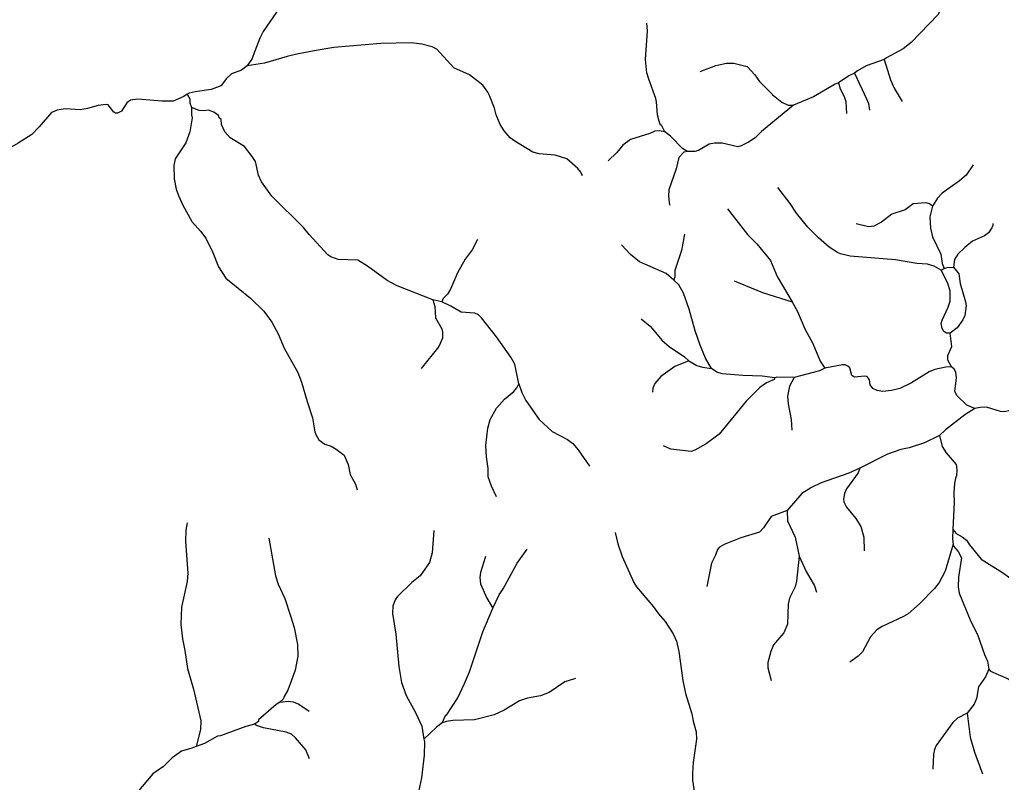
# Model space of a CAD drawing. Extents: x 346.5 to 372.4, y 7400.3 to 7428.2.
# Drawn here: x 364.517 to 368.874, y 7403.497 to 7406.883 of the extents above; entities that cross this region are included whole.
import ezdxf

# ---------------------------------------------------------------- set-up
doc = ezdxf.new("R2010")
doc.units = 0
doc.header["$LTSCALE"] = 0.032
doc.layers.add('2', color=7, linetype='Continuous', lineweight=25)
doc.layers.add('7', color=7, linetype='Continuous', lineweight=25)

msp = doc.modelspace()

# ---------------------------------------------------------------- linework, layer by layer
at = {"layer": '2'}
msp.add_lwpolyline([(368.6065, 7405.7703), (368.6197, 7405.7784), (368.6327, 7405.7829), (368.6616, 7405.7845), (368.6846, 7405.7541), (368.691, 7405.7112), (368.7153, 7405.631), (368.7173, 7405.6141), (368.712, 7405.5699), (368.7028, 7405.5498), (368.6771, 7405.5144), (368.6469, 7405.4906), (368.6308, 7405.4919), (368.6192, 7405.4991), (368.6107, 7405.5124), (368.6071, 7405.5335), (368.6105, 7405.5496), (368.6379, 7405.6066), (368.6465, 7405.6329), (368.6473, 7405.6773), (368.6365, 7405.713)], close=True, dxfattribs=at)
at = {"layer": '7'}
for points in [[(365.7448, 7407.2795), (365.7402, 7407.2484), (365.7402, 7407.2101), (365.7434, 7407.1974), (365.7386, 7407.0954), (365.7259, 7407.0316), (365.6996, 7406.9806), (365.5975, 7406.83), (365.5824, 7406.8005), (365.5537, 7406.724), (365.5489, 7406.7112), (365.5265, 7406.6779)], [(368.6578, 7407.2323), (368.6379, 7407.1464), (368.6188, 7406.9678), (368.606, 7406.9296), (368.5917, 7406.9049), (368.4737, 7406.7822), (368.4379, 7406.7535), (368.3646, 7406.713), (368.3543, 7406.7061)], [(367.3799, 7406.3844), (367.3655, 7406.4154), (367.3612, 7406.414), (367.3548, 7406.4323), (367.3476, 7406.461), (367.3437, 7406.5184), (367.3397, 7406.5327), (367.3086, 7406.6188), (367.2998, 7406.6475), (367.2942, 7406.7065), (367.3038, 7406.834), (367.3006, 7406.8682)], [(367.0145, 7406.1892), (367.0073, 7406.206), (366.9938, 7406.2219), (366.946, 7406.2657), (366.8942, 7406.2809), (366.8225, 7406.2872), (366.7938, 7406.2952), (366.7141, 7406.343), (366.6941, 7406.3582), (366.667, 7406.3893), (366.6495, 7406.418), (366.6312, 7406.461), (366.6248, 7406.4897), (366.6025, 7406.5471), (366.5953, 7406.5614), (366.5722, 7406.5917), (366.5133, 7406.6379), (366.4439, 7406.6698), (366.3682, 7406.7519), (366.3475, 7406.7622), (366.3013, 7406.775), (366.255, 7406.7805), (366.1196, 7406.7774), (365.9108, 7406.7598), (365.8327, 7406.7455), (365.7466, 7406.7295), (365.7036, 7406.72), (365.6031, 7406.6905), (365.5265, 7406.6779)], [(365.5265, 7406.6779), (365.501, 7406.6587), (365.4565, 7406.6419), (365.4334, 7406.6204), (365.4127, 7406.5917), (365.4143, 7406.5901), (365.3672, 7406.5725), (365.2955, 7406.563), (365.2696, 7406.5573), (365.26, 7406.5518)], [(367.5373, 7406.6523), (367.6067, 7406.6801), (367.6545, 7406.6897), (367.6864, 7406.6905), (367.7453, 7406.6754), (367.7804, 7406.6379), (367.8003, 7406.6092), (367.8569, 7406.5518), (367.8577, 7406.5478), (367.8633, 7406.5462), (367.8991, 7406.5168), (367.9284, 7406.504), (367.9509, 7406.504)], [(368.3543, 7406.7061), (368.2745, 7406.6777), (368.2356, 7406.6563), (368.2219, 7406.6453)], [(368.3543, 7406.7061), (368.3813, 7406.6156), (368.398, 7406.5797), (368.4339, 7406.5192)], [(368.2219, 7406.6453), (368.1972, 7406.6339), (368.1517, 7406.6022)], [(368.2219, 7406.6453), (368.2761, 7406.5311), (368.2841, 7406.5112), (368.2889, 7406.4809)], [(368.1517, 7406.6022), (368.1366, 7406.5965), (368.0402, 7406.5407), (367.9509, 7406.504)], [(368.1517, 7406.6022), (368.1581, 7406.5758), (368.1765, 7406.5423), (368.1836, 7406.52), (368.1868, 7406.4666)], [(365.26, 7406.5518), (365.2461, 7406.5423), (365.1983, 7406.5215), (365.1473, 7406.5207), (365.0421, 7406.5295), (365.0086, 7406.5263), (364.9927, 7406.5144), (364.9696, 7406.4769), (364.9512, 7406.4681), (364.9425, 7406.4673), (364.9353, 7406.4729), (364.909, 7406.5048), (364.901, 7406.5072), (364.8652, 7406.5024), (364.8174, 7406.4881), (364.7855, 7406.4825), (364.7185, 7406.4865), (364.6835, 7406.4809), (364.6588, 7406.4713), (364.6038, 7406.4068), (364.5703, 7406.3733), (364.5097, 7406.3343), (364.3663, 7406.2538), (364.2568, 7406.2275)], [(365.26, 7406.5518), (365.2716, 7406.5319), (365.2717, 7406.5136), (365.2793, 7406.4936)], [(367.9509, 7406.504), (367.8091, 7406.3861), (367.7812, 7406.359), (367.7517, 7406.339), (367.7198, 7406.3231), (367.7039, 7406.3191), (367.6354, 7406.3343), (367.6003, 7406.3343), (367.5772, 7406.3303), (367.5302, 7406.3016), (367.5142, 7406.2976), (367.4807, 7406.2981)], [(365.2793, 7406.4936), (365.2796, 7406.461), (365.2828, 7406.4466), (365.2724, 7406.3845), (365.2541, 7406.3367), (365.2078, 7406.2649), (365.2007, 7406.2363), (365.2031, 7406.1757), (365.211, 7406.1311), (365.2214, 7406.1024), (365.2413, 7406.0593), (365.2812, 7405.9876), (365.3194, 7405.9446), (365.3425, 7405.9127), (365.3736, 7405.8489), (365.3999, 7405.7852), (365.4326, 7405.7358), (365.5418, 7405.6465), (365.5999, 7405.5891), (365.6366, 7405.5397), (365.6645, 7405.4887), (365.6908, 7405.425), (365.7514, 7405.3166), (365.7673, 7405.2735), (365.7936, 7405.1875), (365.8159, 7405.1157), (365.8263, 7405.0536), (365.8326, 7405.0376), (365.8454, 7405.0177), (365.8709, 7404.9978), (365.8988, 7404.989), (365.9219, 7404.9763), (365.957, 7404.9492), (365.9745, 7404.9085), (365.9833, 7404.8639), (366.0072, 7404.8209), (366.0152, 7404.7962)], [(366.3511, 7405.6386), (366.1929, 7405.7015), (366.1483, 7405.7254), (366.0606, 7405.7891), (366.0176, 7405.8146), (365.9299, 7405.8186), (365.898, 7405.8298), (365.8844, 7405.8394), (365.8016, 7405.9286), (365.7769, 7405.9605), (365.6366, 7406.0992), (365.5896, 7406.1629), (365.5776, 7406.1932), (365.5633, 7406.2538), (365.5489, 7406.2761), (365.5155, 7406.3199), (365.4517, 7406.359), (365.427, 7406.3845), (365.4134, 7406.418), (365.4111, 7406.4395), (365.4023, 7406.4466), (365.3991, 7406.457), (365.3784, 7406.4729), (365.3553, 7406.4817), (365.3362, 7406.4785), (365.3131, 7406.4801), (365.2793, 7406.4936)], [(367.3799, 7406.3844), (367.3566, 7406.3889), (367.3357, 7406.3885), (367.3134, 7406.3773), (367.2281, 7406.351), (367.1938, 7406.3263), (367.1675, 7406.2928), (367.1293, 7406.2562)], [(367.4807, 7406.2981), (367.4587, 7406.3105), (367.405, 7406.3661), (367.3799, 7406.3844)], [(367.4807, 7406.2981), (367.4641, 7406.2951), (367.4425, 7406.2713), (367.4313, 7406.2203), (367.3979, 7406.1279), (367.3971, 7406.0992), (367.4011, 7406.0601)], [(368.7487, 7406.2386), (368.7176, 7406.1924), (368.6881, 7406.1669), (368.6116, 7406.1127), (368.5909, 7406.0912), (368.5687, 7406.0556)], [(368.6065, 7405.7703), (368.5758, 7405.7884), (368.5455, 7405.7979), (368.4992, 7405.8003), (368.4036, 7405.817), (368.2028, 7405.8338), (368.1597, 7405.8433), (368.1462, 7405.8497), (368.1103, 7405.8736), (368.0625, 7405.9143), (368.0147, 7405.9621), (367.9653, 7406.0243), (367.9366, 7406.0673), (367.8824, 7406.1382)], [(368.5687, 7406.0556), (368.555, 7406.0649), (368.5383, 7406.0705), (368.4825, 7406.0657), (368.4466, 7406.0394), (368.3877, 7406.0195), (368.3422, 7405.9836), (368.308, 7405.9661), (368.2841, 7405.9637), (368.2291, 7405.9772)], [(367.6585, 7406.0426), (367.7477, 7405.9286), (367.7883, 7405.8872), (367.8489, 7405.8139), (367.8792, 7405.7421), (367.9454, 7405.63)], [(368.5687, 7406.0556), (368.5558, 7406.0083), (368.559, 7405.9573), (368.5678, 7405.9191), (368.6052, 7405.8426), (368.6108, 7405.8011), (368.6197, 7405.7784)], [(368.8356, 7405.9788), (368.8363, 7405.9693), (368.8316, 7405.9589), (368.8164, 7405.9366), (368.7989, 7405.9238), (368.7463, 7405.8991), (368.7112, 7405.872), (368.6801, 7405.8417), (368.6658, 7405.8179), (368.6616, 7405.7845)], [(366.5491, 7405.9071), (366.5252, 7405.8617), (366.4949, 7405.8202), (366.4598, 7405.7589), (366.4288, 7405.6864), (366.416, 7405.664), (366.3968, 7405.6446), (366.3903, 7405.6303)], [(367.468, 7405.931), (367.4544, 7405.8577), (367.4249, 7405.7692), (367.4241, 7405.7413), (367.4203, 7405.7268)], [(367.4203, 7405.7268), (367.3859, 7405.7557), (367.268, 7405.8075), (367.2281, 7405.8402), (367.1883, 7405.8832)], [(367.5874, 7405.3348), (367.5604, 7405.3803), (367.5365, 7405.4377), (367.515, 7405.5015), (367.4887, 7405.5971), (367.4632, 7405.6688), (367.443, 7405.7055), (367.4203, 7405.7268)], [(367.6887, 7405.7238), (367.8139, 7405.672), (367.9454, 7405.63)], [(366.3511, 7405.6386), (366.3602, 7405.6099), (366.3618, 7405.5596), (366.3905, 7405.5102), (366.3937, 7405.4951), (366.3937, 7405.4696), (366.3778, 7405.4321), (366.2989, 7405.3349)], [(366.7321, 7405.2663), (366.7141, 7405.3532), (366.6965, 7405.3851), (366.6328, 7405.4744), (366.5666, 7405.5596), (366.5531, 7405.5724), (366.5372, 7405.5804), (366.4766, 7405.5843), (366.4304, 7405.6114), (366.3903, 7405.6303), (366.3511, 7405.6386)], [(367.9454, 7405.63), (367.9685, 7405.5875), (368.0019, 7405.511), (368.0378, 7405.4449), (368.0697, 7405.3676), (368.0904, 7405.3353)], [(367.2759, 7405.5549), (367.315, 7405.5222), (367.3692, 7405.4592), (367.4002, 7405.4313), (367.468, 7405.3867), (367.4868, 7405.369)], [(368.6529, 7405.3423), (368.6371, 7405.3708), (368.6371, 7405.3923), (368.6538, 7405.4321), (368.6469, 7405.4906)], [(367.4868, 7405.369), (367.4242, 7405.3429), (367.362, 7405.2982), (367.3365, 7405.2679), (367.3277, 7405.2464), (367.3261, 7405.2297)], [(367.4868, 7405.369), (367.5222, 7405.3476), (367.5477, 7405.3397), (367.5874, 7405.3348)], [(367.8686, 7405.2933), (367.8123, 7405.3006), (367.7262, 7405.303), (367.6354, 7405.3102), (367.6114, 7405.3182), (367.5874, 7405.3348)], [(368.0904, 7405.3353), (368.067, 7405.3243), (367.955, 7405.2945)], [(368.6529, 7405.3423), (368.6272, 7405.3406), (368.5789, 7405.3301), (368.5542, 7405.319), (368.4753, 7405.2703), (368.4235, 7405.2456), (368.3861, 7405.2361), (368.3478, 7405.2321), (368.3223, 7405.2369), (368.304, 7405.2448), (368.292, 7405.2624), (368.2888, 7405.2847), (368.2777, 7405.2982), (368.2665, 7405.2998), (368.2219, 7405.2958), (368.2107, 7405.3038), (368.202, 7405.3373), (368.1932, 7405.3453), (368.1805, 7405.35), (368.1693, 7405.35), (368.0904, 7405.3353)], [(368.7568, 7405.1562), (368.72, 7405.1715), (368.6785, 7405.213), (368.6674, 7405.2329), (368.6746, 7405.2927), (368.6714, 7405.3182), (368.6642, 7405.3309), (368.6529, 7405.3423)], [(367.8686, 7405.2933), (367.8655, 7405.2857), (367.8322, 7405.2711), (367.8019, 7405.2504), (367.7413, 7405.1899), (367.6218, 7405.0424), (367.5636, 7404.9994), (367.5142, 7404.9723), (367.4967, 7404.9659), (367.4074, 7404.9763), (367.3748, 7404.9906)], [(367.955, 7405.2945), (367.8773, 7405.2956), (367.8686, 7405.2933)], [(367.955, 7405.2945), (367.9342, 7405.256), (367.9254, 7405.2114), (367.927, 7405.1779), (367.9414, 7405.1078), (367.9446, 7405.0608)], [(366.6336, 7404.7643), (366.6113, 7404.8113), (366.5969, 7404.8528), (366.5961, 7404.891), (366.5882, 7404.942), (366.5866, 7404.993), (366.5953, 7405.0695), (366.6057, 7405.1078), (366.6328, 7405.1588), (366.6687, 7405.1978), (366.7101, 7405.2329), (366.7232, 7405.2484), (366.7321, 7405.2663)], [(366.7321, 7405.2663), (366.7459, 7405.2273), (366.7635, 7405.1922), (366.8232, 7405.1078), (366.8798, 7405.0544), (366.9484, 7405.0185), (366.9715, 7405.0018), (366.9962, 7404.9739), (367.0464, 7404.9006)], [(368.7568, 7405.1562), (368.712, 7405.1285), (368.626, 7405.0615), (368.5996, 7405.0363)], [(368.915, 7405.1473), (368.8871, 7405.1416), (368.8706, 7405.1436), (368.8085, 7405.162), (368.7798, 7405.1612), (368.7568, 7405.1562)], [(368.5996, 7405.0363), (368.5327, 7405.0042), (368.465, 7404.9826), (368.4275, 7404.9747), (368.3685, 7404.9547), (368.2464, 7404.8924)], [(368.5996, 7405.0363), (368.6108, 7404.9882), (368.6291, 7404.9595), (368.673, 7404.9077), (368.6761, 7404.8862), (368.6746, 7404.8567), (368.6714, 7404.8535), (368.6658, 7404.8257), (368.6626, 7404.7826), (368.665, 7404.7396), (368.6591, 7404.6197)], [(368.2464, 7404.8924), (368.1964, 7404.8703), (368.0737, 7404.8272), (368.0306, 7404.8065), (367.9884, 7404.7794), (367.923, 7404.7045)], [(368.2464, 7404.8924), (368.2385, 7404.8712), (368.1868, 7404.8002), (368.1773, 7404.7794), (368.1733, 7404.7539), (368.1741, 7404.742), (368.1868, 7404.7181), (368.2283, 7404.6686), (368.2498, 7404.6328), (368.2641, 7404.585), (368.2649, 7404.5252)], [(367.923, 7404.7045), (367.8529, 7404.6774), (367.8186, 7404.6264), (367.8011, 7404.6081), (367.7182, 7404.5818), (367.6433, 7404.5523), (367.6226, 7404.5411), (367.6146, 7404.5308), (367.6051, 7404.5061), (367.5875, 7404.4702), (367.5668, 7404.3658)], [(367.923, 7404.7045), (367.9246, 7404.6583), (367.9589, 7404.5858), (367.9763, 7404.5011)], [(365.2605, 7404.6495), (365.2549, 7404.6169), (365.2533, 7404.5659), (365.2636, 7404.4256), (365.2604, 7404.3889), (365.2357, 7404.2742), (365.2325, 7404.1977), (365.2397, 7404.1339), (365.2501, 7404.0829), (365.2612, 7404.0016), (365.2891, 7403.9108), (365.321, 7403.7705), (365.3202, 7403.7322), (365.301, 7403.6558)], [(366.3555, 7404.6145), (366.3475, 7404.5164), (366.3355, 7404.4734), (366.2949, 7404.4144), (366.2582, 7404.3841), (366.1937, 7404.322), (366.1833, 7404.3076), (366.1729, 7404.279), (366.1722, 7404.2471), (366.1865, 7404.1546), (366.1992, 7404.0112), (366.212, 7403.9395), (366.2319, 7403.8821), (366.2749, 7403.804), (366.3012, 7403.7458), (366.3114, 7403.6891)], [(367.1604, 7404.6065), (367.1715, 7404.5563), (367.1914, 7404.4989), (367.2424, 7404.3842), (367.2544, 7404.3642), (367.3301, 7404.2765), (367.3516, 7404.2455), (367.3811, 7404.2112), (367.4178, 7404.1562), (367.4321, 7404.1243), (367.4425, 7404.0781), (367.46, 7403.949), (367.472, 7403.8916), (367.5007, 7403.8008), (367.5062, 7403.7689), (367.5198, 7403.7211), (367.5214, 7403.6892), (367.5062, 7403.5856), (367.5031, 7403.5378), (367.5038, 7403.5059), (367.5118, 7403.4485)], [(368.6591, 7404.6197), (368.6571, 7404.5761), (368.6598, 7404.554)], [(368.6591, 7404.6197), (368.6736, 7404.6018), (368.7001, 7404.5866), (368.7192, 7404.5714), (368.7319, 7404.5507), (368.7845, 7404.4878), (368.8786, 7404.4288), (368.916, 7404.4017), (368.9463, 7404.3634), (369.0364, 7404.2176)], [(365.6223, 7404.581), (365.6517, 7404.4144), (365.6645, 7404.3762), (365.6932, 7404.3124), (365.7195, 7404.2359), (365.7346, 7404.1849), (365.7506, 7404.1084), (365.7514, 7404.0574), (365.7394, 7403.9952), (365.7067, 7403.906), (365.6904, 7403.8783), (365.6869, 7403.8666), (365.6718, 7403.8528)], [(368.6598, 7404.554), (368.6243, 7404.4352), (368.5973, 7404.3842), (368.5765, 7404.357), (368.5112, 7404.2901), (368.461, 7404.2455), (368.4395, 7404.2327), (368.3446, 7404.1889), (368.3207, 7404.1737), (368.2936, 7404.1435), (368.257, 7404.0765), (368.2378, 7404.0566), (368.202, 7404.0311)], [(368.6598, 7404.554), (368.662, 7404.5458), (368.6817, 7404.5212), (368.6969, 7404.4941), (368.6841, 7404.4081), (368.6825, 7404.365), (368.6865, 7404.3363), (368.7351, 7404.2184), (368.7694, 7404.149), (368.7989, 7404.0638), (368.8124, 7404.0351), (368.8183, 7403.999)], [(366.585, 7404.4997), (366.5626, 7404.428), (366.5587, 7404.4057), (366.5619, 7404.3778), (366.5905, 7404.314), (366.617, 7404.2702)], [(366.617, 7404.2702), (366.6455, 7404.33), (366.6631, 7404.3555), (366.7252, 7404.4702), (366.7691, 7404.5316)], [(367.9763, 7404.5011), (367.9653, 7404.3905), (367.9581, 7404.365), (367.9342, 7404.314), (367.9278, 7404.2885), (367.9254, 7404.1993), (367.9079, 7404.161), (367.8633, 7404.1068), (367.8513, 7404.0781), (367.8378, 7404.0287), (367.8378, 7404.0048), (367.8529, 7403.9498)], [(367.9763, 7404.5011), (368.0075, 7404.4328), (368.045, 7404.369), (368.053, 7404.3419)], [(366.3923, 7403.7608), (366.4082, 7403.7961), (366.412, 7403.7952), (366.4622, 7403.8725), (366.4917, 7403.9363), (366.5132, 7403.9873), (366.5722, 7404.1658), (366.617, 7404.2702)], [(368.8183, 7403.999), (368.8037, 7403.9658), (368.7726, 7403.9203), (368.763, 7403.8693), (368.7535, 7403.8438), (368.7222, 7403.8041)], [(368.8183, 7403.999), (368.8264, 7403.991), (368.9041, 7403.957), (368.9368, 7403.9363), (368.9558, 7403.9181)], [(366.9842, 7403.9586), (366.9372, 7403.9434), (366.8671, 7403.8956), (366.8288, 7403.8813), (366.7715, 7403.8701), (366.7348, 7403.8582), (366.6679, 7403.8175), (366.6224, 7403.796), (366.5356, 7403.7737), (366.4399, 7403.7713), (366.4112, 7403.7673), (366.3923, 7403.7608)], [(365.6718, 7403.8528), (365.656, 7403.8425), (365.5768, 7403.7737), (365.5763, 7403.7675), (365.5587, 7403.7559)], [(365.6718, 7403.8528), (365.7083, 7403.8566), (365.7307, 7403.855), (365.7554, 7403.8446), (365.8016, 7403.8127)], [(368.7222, 7403.8041), (368.6794, 7403.7816), (368.6586, 7403.7633), (368.5853, 7403.6605), (368.5773, 7403.643), (368.5726, 7403.6223), (368.5694, 7403.5561)], [(368.7222, 7403.8041), (368.7351, 7403.6972), (368.7543, 7403.6302), (368.7901, 7403.5354)], [(366.3923, 7403.7608), (366.3674, 7403.7426), (366.3114, 7403.6891)], [(365.5587, 7403.7559), (365.5203, 7403.745), (365.4087, 7403.7035), (365.3943, 7403.7019), (365.337, 7403.6693), (365.301, 7403.6558)], [(365.804, 7403.6008), (365.7864, 7403.6414), (365.7418, 7403.6948), (365.7227, 7403.7115), (365.7004, 7403.7203), (365.5984, 7403.7394), (365.5677, 7403.7497), (365.5587, 7403.7559)], [(366.3114, 7403.6891), (366.3135, 7403.6767), (366.3116, 7403.6175), (366.2997, 7403.5171), (366.2869, 7403.4549), (366.271, 7403.4063), (366.2731, 7403.4056), (366.2689, 7403.3884)], [(365.301, 7403.6558), (365.281, 7403.6489), (365.235, 7403.635), (365.1935, 7403.6063), (365.156, 7403.5673), (365.1082, 7403.5354), (365.0365, 7403.4509)]]:
    msp.add_lwpolyline(points, dxfattribs=at)

doc.saveas('drawing.dxf')
